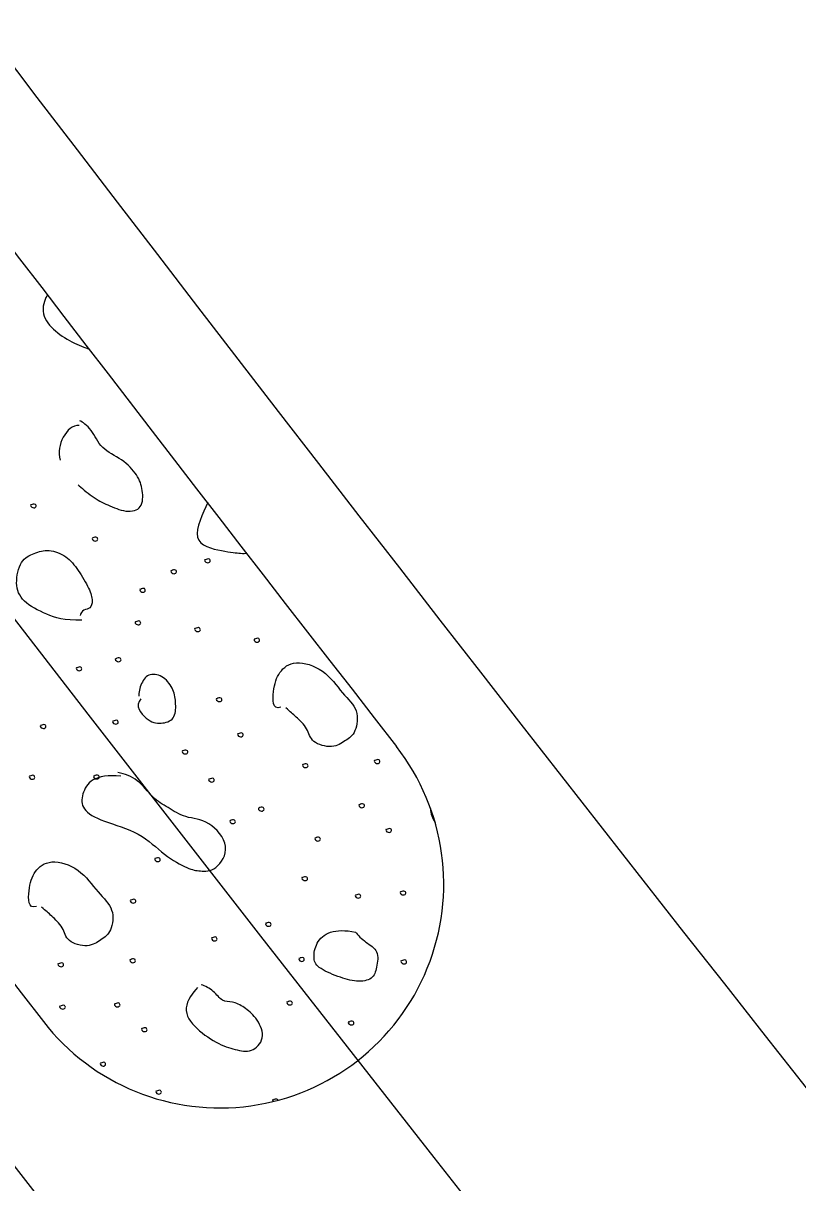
# Model space of a CAD drawing. Extents: x 1762196 to 1766326, y 709922 to 713142.
# Drawn here: x 1764109.53 to 1764123.38, y 711353.52 to 711374.24 of the extents above; entities that cross this region are included whole.
import ezdxf

# ---------------------------------------------------------------- set-up
doc = ezdxf.new("R2010")
doc.units = 0
for name, color, linetype in [('Old_Level_1', 7, 'Continuous'), ('Old_Level_10', 7, 'Continuous'), ('Prop Conc 2ft 6in Curb and Gutter', 7, 'Continuous'), ('Prop EOT', 7, 'Continuous'), ('Prop Horizontal Alignment', 7, 'Continuous'), ('Prop Lane Lines', 7, 'Continuous')]:
    doc.layers.add(name, color=color, linetype=linetype)

msp = doc.modelspace()

# ---------------------------------------------------------------- linework, layer by layer
at = {"layer": 'Old_Level_1'}
for centre, radius, start, end in [((1765296.463, 712280.557), 1496, 216.325025, 217.913225), ((1765296.463, 712280.557), 1504, 216.325025, 217.913225), ((1764113.049, 711358.856), 4, 217.9132, 37.9132)]:
    msp.add_arc(centre, radius, start, end, dxfattribs=at)
at = {"layer": 'Old_Level_10'}
for points in [[(1764109.966, 711369.383), (1764109.932, 711369.343), (1764109.823, 711369.08), (1764110.052, 711368.759), (1764110.404, 711368.531), (1764110.638, 711368.438), (1764110.714, 711368.415)], [(1764111.432, 711367.487), (1764111.434, 711367.483), (1764111.437, 711367.48), (1764111.441, 711367.476)], [(1764110.533, 711367.049), (1764110.415, 711367.066), (1764110.215, 711366.864), (1764110.15, 711366.575), (1764110.191, 711366.43)], [(1764110.513, 711365.992), (1764110.566, 711365.946), (1764110.779, 711365.76), (1764111.027, 711365.635), (1764111.377, 711365.487), (1764111.675, 711365.555), (1764111.675, 711365.904), (1764111.589, 711366.16), (1764111.309, 711366.456), (1764110.911, 711366.628), (1764110.768, 711366.992), (1764110.587, 711367.115), (1764110.547, 711367.136)], [(1764109.671, 711365.638), (1764109.652, 711365.62), (1764109.701, 711365.563), (1764109.778, 711365.596), (1764109.752, 711365.652), (1764109.71, 711365.647), (1764109.687, 711365.638), (1764109.675, 711365.632)], [(1764112.833, 711365.676), (1764112.75, 711365.483), (1764112.466, 711364.95), (1764113.131, 711364.794), (1764113.46, 711364.763), (1764113.497, 711364.764), (1764113.532, 711364.771)], [(1764110.771, 711365.046), (1764110.752, 711365.029), (1764110.803, 711364.969), (1764110.878, 711365.003), (1764110.853, 711365.062), (1764110.811, 711365.055), (1764110.788, 711365.047), (1764110.777, 711365.041)], [(1764110.583, 711363.574), (1764110.264, 711363.561), (1764109.948, 711363.666), (1764109.501, 711363.902), (1764109.378, 711364.213), (1764109.478, 711364.656), (1764109.727, 711364.772), (1764109.985, 711364.848), (1764110.312, 711364.726), (1764110.516, 711364.474), (1764110.728, 711364.123), (1764110.781, 711363.909), (1764110.737, 711363.769), (1764110.61, 711363.768), (1764110.557, 711363.689), (1764110.549, 711363.656)], [(1764112.178, 711364.462), (1764112.16, 711364.445), (1764112.208, 711364.386), (1764112.287, 711364.418), (1764112.259, 711364.479), (1764112.217, 711364.471), (1764112.195, 711364.462), (1764112.183, 711364.456)], [(1764112.781, 711364.657), (1764112.762, 711364.64), (1764112.814, 711364.581), (1764112.889, 711364.614), (1764112.863, 711364.674), (1764112.821, 711364.665), (1764112.798, 711364.656), (1764112.786, 711364.65)], [(1764111.621, 711364.13), (1764111.602, 711364.113), (1764111.653, 711364.053), (1764111.729, 711364.086), (1764111.703, 711364.147), (1764111.661, 711364.138), (1764111.638, 711364.129), (1764111.626, 711364.123)], [(1764111.538, 711363.548), (1764111.518, 711363.53), (1764111.569, 711363.473), (1764111.646, 711363.504), (1764111.62, 711363.563), (1764111.578, 711363.556), (1764111.555, 711363.547), (1764111.543, 711363.541)], [(1764112.603, 711363.428), (1764112.584, 711363.411), (1764112.634, 711363.352), (1764112.713, 711363.384), (1764112.686, 711363.443), (1764112.644, 711363.437), (1764112.621, 711363.427), (1764112.608, 711363.421)], [(1764113.664, 711363.238), (1764113.646, 711363.22), (1764113.694, 711363.162), (1764113.772, 711363.194), (1764113.745, 711363.254), (1764113.703, 711363.247), (1764113.68, 711363.238), (1764113.669, 711363.232)], [(1764111.186, 711362.89), (1764111.166, 711362.873), (1764111.216, 711362.814), (1764111.295, 711362.846), (1764111.267, 711362.905), (1764111.226, 711362.899), (1764111.203, 711362.89), (1764111.191, 711362.883)], [(1764114.138, 711362.017), (1764113.986, 711361.962), (1764113.989, 711362.335), (1764114.094, 711362.653), (1764114.369, 711362.874), (1764114.918, 711362.71), (1764115.244, 711362.242), (1764115.542, 711361.979), (1764115.483, 711361.546), (1764115.297, 711361.425), (1764115.076, 711361.269), (1764114.664, 711361.383), (1764114.634, 711361.639), (1764114.39, 711361.86), (1764114.311, 711361.934), (1764114.228, 711362.004)], [(1764110.484, 711362.729), (1764110.464, 711362.711), (1764110.515, 711362.652), (1764110.593, 711362.683), (1764110.566, 711362.743), (1764110.525, 711362.735), (1764110.502, 711362.726), (1764110.49, 711362.72)], [(1764111.635, 711362.165), (1764111.521, 711362.046), (1764111.744, 711361.758), (1764111.994, 711361.71), (1764112.253, 711361.792), (1764112.265, 711362.081), (1764112.23, 711362.329), (1764112.055, 711362.571), (1764111.781, 711362.639), (1764111.635, 711362.454), (1764111.593, 711362.273), (1764111.598, 711362.213)], [(1764112.99, 711362.175), (1764112.971, 711362.157), (1764113.02, 711362.101), (1764113.099, 711362.131), (1764113.071, 711362.19), (1764113.029, 711362.184), (1764113.006, 711362.175), (1764112.994, 711362.169)], [(1764111.137, 711361.773), (1764111.117, 711361.756), (1764111.167, 711361.698), (1764111.245, 711361.73), (1764111.22, 711361.788), (1764111.176, 711361.783), (1764111.153, 711361.774), (1764111.141, 711361.767)], [(1764109.844, 711361.698), (1764109.825, 711361.68), (1764109.873, 711361.62), (1764109.953, 711361.652), (1764109.925, 711361.712), (1764109.883, 711361.706), (1764109.861, 711361.697), (1764109.849, 711361.691)], [(1764113.37, 711361.548), (1764113.35, 711361.531), (1764113.399, 711361.471), (1764113.479, 711361.503), (1764113.451, 711361.564), (1764113.409, 711361.556), (1764113.387, 711361.547), (1764113.375, 711361.541)], [(1764112.381, 711361.241), (1764112.362, 711361.223), (1764112.412, 711361.165), (1764112.489, 711361.198), (1764112.462, 711361.256), (1764112.42, 711361.25), (1764112.398, 711361.241), (1764112.386, 711361.235)], [(1764114.53, 711360.997), (1764114.51, 711360.979), (1764114.561, 711360.92), (1764114.637, 711360.953), (1764114.611, 711361.012), (1764114.57, 711361.005), (1764114.546, 711360.997), (1764114.534, 711360.991)], [(1764115.813, 711361.07), (1764115.794, 711361.052), (1764115.845, 711360.993), (1764115.92, 711361.026), (1764115.895, 711361.085), (1764115.853, 711361.078), (1764115.83, 711361.069), (1764115.818, 711361.063)], [(1764109.645, 711360.79), (1764109.626, 711360.773), (1764109.675, 711360.712), (1764109.753, 711360.746), (1764109.726, 711360.806), (1764109.685, 711360.798), (1764109.662, 711360.791), (1764109.65, 711360.784)], [(1764111.275, 711360.785), (1764111.054, 711360.805), (1764110.725, 711360.754), (1764110.578, 711360.464), (1764110.564, 711360.188), (1764110.927, 711359.978), (1764111.639, 711359.786), (1764112.05, 711359.36), (1764112.499, 711359.118), (1764112.68, 711359.087), (1764112.98, 711359.08), (1764113.261, 711359.524), (1764112.856, 711360.013), (1764112.419, 711360.031), (1764112.116, 711360.232), (1764111.846, 711360.38), (1764111.59, 711360.742), (1764111.348, 711360.824), (1764111.224, 711360.852)], [(1764110.797, 711360.793), (1764110.779, 711360.775), (1764110.828, 711360.719), (1764110.907, 711360.748), (1764110.879, 711360.809), (1764110.837, 711360.801), (1764110.814, 711360.792), (1764110.803, 711360.786)], [(1764112.853, 711360.738), (1764112.834, 711360.72), (1764112.885, 711360.663), (1764112.961, 711360.694), (1764112.936, 711360.753), (1764112.894, 711360.746), (1764112.871, 711360.737), (1764112.859, 711360.73)], [(1764113.742, 711360.221), (1764113.723, 711360.203), (1764113.772, 711360.143), (1764113.851, 711360.175), (1764113.823, 711360.236), (1764113.782, 711360.229), (1764113.759, 711360.22), (1764113.747, 711360.214)], [(1764115.538, 711360.281), (1764115.518, 711360.264), (1764115.567, 711360.204), (1764115.647, 711360.236), (1764115.62, 711360.296), (1764115.578, 711360.289), (1764115.555, 711360.28), (1764115.543, 711360.274)], [(1764116.814, 711360.208), (1764116.814, 711360.112), (1764116.846, 711360.029), (1764116.893, 711359.959)], [(1764113.23, 711359.995), (1764113.211, 711359.977), (1764113.26, 711359.921), (1764113.338, 711359.951), (1764113.312, 711360.01), (1764113.269, 711360.004), (1764113.246, 711359.995), (1764113.234, 711359.989)], [(1764116.021, 711359.837), (1764116.002, 711359.82), (1764116.053, 711359.763), (1764116.129, 711359.794), (1764116.103, 711359.855), (1764116.061, 711359.847), (1764116.038, 711359.837), (1764116.025, 711359.831)], [(1764114.75, 711359.685), (1764114.73, 711359.667), (1764114.781, 711359.609), (1764114.859, 711359.641), (1764114.831, 711359.701), (1764114.79, 711359.693), (1764114.767, 711359.684), (1764114.755, 711359.678)], [(1764111.889, 711359.318), (1764111.87, 711359.301), (1764111.918, 711359.241), (1764111.998, 711359.273), (1764111.97, 711359.333), (1764111.929, 711359.326), (1764111.905, 711359.318), (1764111.894, 711359.312)], [(1764109.769, 711358.458), (1764109.617, 711358.403), (1764109.619, 711358.777), (1764109.724, 711359.095), (1764110, 711359.315), (1764110.549, 711359.152), (1764110.875, 711358.683), (1764111.173, 711358.421), (1764111.114, 711357.988), (1764110.927, 711357.866), (1764110.707, 711357.711), (1764110.295, 711357.824), (1764110.264, 711358.081), (1764110.021, 711358.301), (1764109.942, 711358.376), (1764109.859, 711358.446)], [(1764114.521, 711358.977), (1764114.503, 711358.959), (1764114.552, 711358.903), (1764114.629, 711358.935), (1764114.602, 711358.991), (1764114.56, 711358.986), (1764114.537, 711358.977), (1764114.526, 711358.971)], [(1764115.471, 711358.665), (1764115.452, 711358.648), (1764115.502, 711358.588), (1764115.579, 711358.622), (1764115.552, 711358.681), (1764115.511, 711358.673), (1764115.488, 711358.664), (1764115.477, 711358.658)], [(1764116.277, 711358.721), (1764116.258, 711358.703), (1764116.309, 711358.647), (1764116.384, 711358.678), (1764116.359, 711358.737), (1764116.316, 711358.73), (1764116.293, 711358.721), (1764116.281, 711358.715)], [(1764111.451, 711358.574), (1764111.431, 711358.557), (1764111.482, 711358.5), (1764111.559, 711358.531), (1764111.533, 711358.589), (1764111.491, 711358.584), (1764111.468, 711358.575), (1764111.456, 711358.569)], [(1764113.869, 711358.161), (1764113.851, 711358.143), (1764113.899, 711358.086), (1764113.978, 711358.116), (1764113.95, 711358.175), (1764113.908, 711358.169), (1764113.886, 711358.16), (1764113.874, 711358.154)], [(1764112.903, 711357.901), (1764112.883, 711357.883), (1764112.934, 711357.823), (1764113.011, 711357.857), (1764112.983, 711357.917), (1764112.942, 711357.908), (1764112.919, 711357.901), (1764112.907, 711357.895)], [(1764115.469, 711358), (1764115.292, 711358.032), (1764114.988, 711358.036), (1764114.758, 711357.803), (1764114.714, 711357.538), (1764114.767, 711357.367), (1764115.168, 711357.195), (1764115.497, 711357.096), (1764115.79, 711357.15), (1764115.852, 711357.352), (1764115.899, 711357.675), (1764115.651, 711357.806), (1764115.514, 711357.945), (1764115.469, 711358)], [(1764110.16, 711357.438), (1764110.141, 711357.421), (1764110.192, 711357.362), (1764110.267, 711357.394), (1764110.242, 711357.454), (1764110.201, 711357.446), (1764110.177, 711357.438), (1764110.165, 711357.432)], [(1764111.444, 711357.511), (1764111.424, 711357.494), (1764111.475, 711357.435), (1764111.551, 711357.468), (1764111.526, 711357.527), (1764111.484, 711357.52), (1764111.461, 711357.51), (1764111.449, 711357.504)], [(1764114.463, 711357.534), (1764114.444, 711357.516), (1764114.494, 711357.456), (1764114.571, 711357.491), (1764114.544, 711357.549), (1764114.502, 711357.542), (1764114.479, 711357.534), (1764114.468, 711357.528)], [(1764116.291, 711357.49), (1764116.272, 711357.472), (1764116.32, 711357.413), (1764116.399, 711357.446), (1764116.371, 711357.505), (1764116.33, 711357.499), (1764116.307, 711357.49), (1764116.295, 711357.484)], [(1764112.645, 711357.006), (1764112.569, 711356.923), (1764112.347, 711356.635), (1764112.611, 711356.26), (1764113.046, 711355.977), (1764113.363, 711355.882), (1764113.654, 711355.844), (1764113.88, 711356.14), (1764113.691, 711356.486), (1764113.484, 711356.661), (1764113.265, 711356.767), (1764113.089, 711356.745), (1764112.944, 711356.952), (1764112.785, 711357.036), (1764112.713, 711357.057)], [(1764110.191, 711356.682), (1764110.171, 711356.664), (1764110.222, 711356.606), (1764110.3, 711356.638), (1764110.272, 711356.697), (1764110.23, 711356.69), (1764110.208, 711356.681), (1764110.196, 711356.675)], [(1764111.169, 711356.723), (1764111.149, 711356.705), (1764111.198, 711356.645), (1764111.278, 711356.678), (1764111.25, 711356.737), (1764111.209, 711356.731), (1764111.186, 711356.722), (1764111.174, 711356.716)], [(1764114.25, 711356.756), (1764114.23, 711356.739), (1764114.28, 711356.68), (1764114.359, 711356.712), (1764114.331, 711356.771), (1764114.29, 711356.764), (1764114.267, 711356.755), (1764114.255, 711356.749)], [(1764115.35, 711356.399), (1764115.332, 711356.38), (1764115.38, 711356.325), (1764115.458, 711356.354), (1764115.432, 711356.413), (1764115.39, 711356.407), (1764115.367, 711356.397), (1764115.356, 711356.391)], [(1764111.652, 711356.279), (1764111.633, 711356.261), (1764111.684, 711356.205), (1764111.76, 711356.236), (1764111.734, 711356.296), (1764111.691, 711356.288), (1764111.668, 711356.279), (1764111.656, 711356.273)], [(1764110.912, 711355.662), (1764110.893, 711355.645), (1764110.943, 711355.585), (1764111.02, 711355.619), (1764110.993, 711355.678), (1764110.952, 711355.67), (1764110.929, 711355.661), (1764110.917, 711355.655)], [(1764111.908, 711355.162), (1764111.889, 711355.144), (1764111.94, 711355.088), (1764112.015, 711355.119), (1764111.989, 711355.178), (1764111.947, 711355.171), (1764111.924, 711355.162), (1764111.912, 711355.156)], [(1764113.994, 711355.004), (1764113.984, 711354.996), (1764113.992, 711354.984), (1764114.005, 711354.973)], [(1764114.089, 711354.995), (1764114.086, 711355.007), (1764114.068, 711355.018), (1764114.033, 711355.012), (1764114.01, 711355.003), (1764113.999, 711354.997)]]:
    msp.add_open_spline(points, degree=3, dxfattribs=at)
at = {"layer": 'Prop Conc 2ft 6in Curb and Gutter'}
msp.add_spline([(1764113.325, 711414.906), (1764113.66, 711414.314), (1764113.995, 711413.722), (1764114.329, 711413.129), (1764114.664, 711412.537), (1764114.999, 711411.944), (1764115.326, 711411.363), (1764115.652, 711410.783), (1764115.979, 711410.204), (1764116.306, 711409.624), (1764116.633, 711409.044), (1764116.961, 711408.464), (1764117.288, 711407.885), (1764117.616, 711407.306), (1764117.945, 711406.726), (1764118.273, 711406.147), (1764118.602, 711405.568), (1764118.932, 711404.99), (1764119.261, 711404.411), (1764119.591, 711403.832), (1764119.921, 711403.254), (1764120.251, 711402.675), (1764120.582, 711402.097), (1764120.913, 711401.519), (1764121.244, 711400.941), (1764121.575, 711400.363), (1764121.907, 711399.785), (1764122.239, 711399.207), (1764122.571, 711398.63), (1764122.904, 711398.053), (1764123.237, 711397.475), (1764123.57, 711396.898), (1764123.903, 711396.321), (1764124.237, 711395.744), (1764124.571, 711395.167), (1764124.905, 711394.591), (1764125.24, 711394.014), (1764125.575, 711393.438), (1764125.91, 711392.861), (1764126.245, 711392.285), (1764126.581, 711391.709), (1764126.917, 711391.133), (1764127.253, 711390.557), (1764127.59, 711389.981), (1764127.926, 711389.406), (1764128.264, 711388.83), (1764128.601, 711388.255), (1764128.939, 711387.68), (1764129.276, 711387.105), (1764129.615, 711386.53), (1764129.953, 711385.955), (1764130.292, 711385.38), (1764130.631, 711384.805), (1764130.97, 711384.231), (1764131.31, 711383.657), (1764131.65, 711383.082), (1764131.99, 711382.508), (1764132.331, 711381.934), (1764132.671, 711381.36), (1764133.012, 711380.787), (1764133.354, 711380.213), (1764133.695, 711379.64), (1764134.037, 711379.066), (1764134.379, 711378.493), (1764134.722, 711377.92), (1764135.064, 711377.347), (1764135.407, 711376.774), (1764135.751, 711376.201), (1764136.094, 711375.629), (1764136.438, 711375.056), (1764136.782, 711374.484), (1764137.126, 711373.911), (1764137.471, 711373.339), (1764137.816, 711372.767), (1764138.161, 711372.196)], degree=3, dxfattribs=at)
at = {"layer": 'Prop EOT'}
msp.add_spline([(1764111.713, 711413.722), (1764112.048, 711413.129), (1764112.383, 711412.537), (1764112.718, 711411.944), (1764113.053, 711411.352), (1764113.388, 711410.76), (1764113.715, 711410.178), (1764114.042, 711409.597), (1764114.369, 711409.017), (1764114.697, 711408.436), (1764115.024, 711407.856), (1764115.352, 711407.275), (1764115.681, 711406.695), (1764116.009, 711406.115), (1764116.338, 711405.535), (1764116.667, 711404.955), (1764116.997, 711404.376), (1764117.327, 711403.796), (1764117.657, 711403.217), (1764117.987, 711402.637), (1764118.318, 711402.058), (1764118.648, 711401.479), (1764118.98, 711400.9), (1764119.311, 711400.321), (1764119.643, 711399.742), (1764119.975, 711399.164), (1764120.307, 711398.585), (1764120.639, 711398.007), (1764120.972, 711397.429), (1764121.305, 711396.85), (1764121.639, 711396.272), (1764121.973, 711395.695), (1764122.307, 711395.117), (1764122.641, 711394.539), (1764122.975, 711393.962), (1764123.31, 711393.384), (1764123.645, 711392.807), (1764123.981, 711392.23), (1764124.316, 711391.653), (1764124.652, 711391.076), (1764124.988, 711390.499), (1764125.325, 711389.922), (1764125.662, 711389.346), (1764125.999, 711388.769), (1764126.336, 711388.193), (1764126.674, 711387.617), (1764127.012, 711387.041), (1764127.35, 711386.465), (1764127.688, 711385.889), (1764128.027, 711385.313), (1764128.366, 711384.738), (1764128.705, 711384.162), (1764129.045, 711383.587), (1764129.385, 711383.012), (1764129.725, 711382.437), (1764130.066, 711381.862), (1764130.406, 711381.287), (1764130.747, 711380.712), (1764131.089, 711380.138), (1764131.43, 711379.563), (1764131.772, 711378.989), (1764132.114, 711378.415), (1764132.457, 711377.84), (1764132.799, 711377.267), (1764133.142, 711376.693), (1764133.486, 711376.119), (1764133.829, 711375.545), (1764134.173, 711374.972), (1764134.517, 711374.399), (1764134.861, 711373.825), (1764135.206, 711373.252), (1764135.551, 711372.679), (1764135.896, 711372.107), (1764136.242, 711371.534), (1764136.588, 711370.961)], degree=3, dxfattribs=at)
at = {"layer": 'Prop Horizontal Alignment'}
msp.add_arc((1765296.463, 712280.557), 1500, 216.325025, 240.843598, dxfattribs=at)
at = {"layer": 'Prop Lane Lines'}
for radius, end in [(1480, 220.01407), (1494, 222.114924), (1506, 222.114924), (1520, 224.729919)]:
    msp.add_arc((1765296.463, 712280.557), radius, 216.325025, end, dxfattribs=at)

doc.saveas('drawing.dxf')
